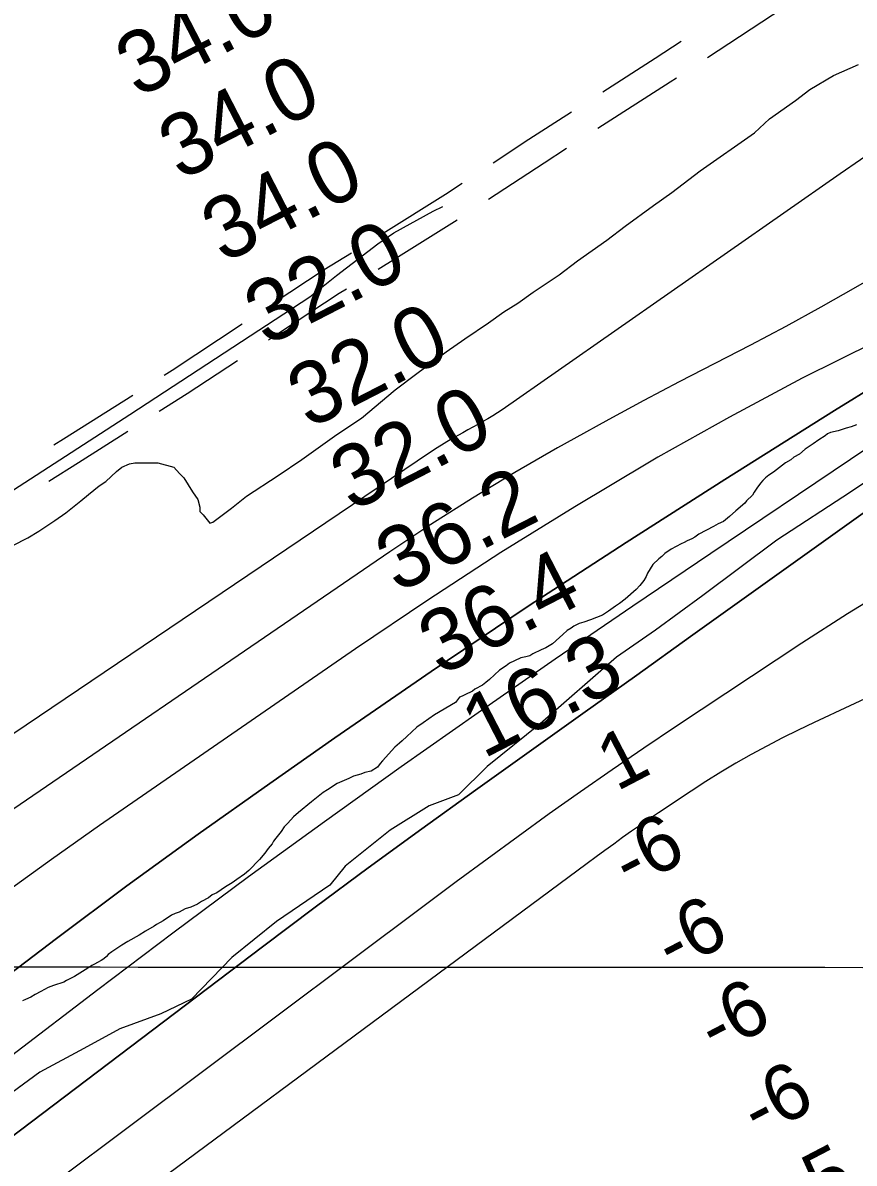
# Model space of a CAD drawing. Extents: x 3219052 to 3256913, y 800770 to 826146.
# Drawn here: x 3253139 to 3254031, y 818061 to 819285 of the extents above; entities that cross this region are included whole.
import ezdxf

# ---------------------------------------------------------------- set-up
doc = ezdxf.new("R2010")
doc.units = 0
for name, color, linetype in [('V-GRID-MAJR', 7, 'Continuous'), ('V-RIVR-EDGE', 7, 'Continuous'), ('V-RIVR-RANG', 7, 'Continuous'), ('V-ROAD-CNTR', 7, 'Continuous'), ('V-SITE-VEGE', 7, 'Continuous'), ('V-TOPO-DPTH', 7, 'Continuous'), ('V-TOPO-MAJR', 7, 'Continuous'), ('V-TOPO-MINR', 7, 'Continuous'), ('V-TOPO-WATR', 7, 'Continuous')]:
    doc.layers.add(name, color=color, linetype=linetype)

msp = doc.modelspace()

# ---------------------------------------------------------------- linework, layer by layer
at = {"layer": 'V-GRID-MAJR'}
msp.add_spline([(3223238.921, 818307.868), (3228474.772, 818299.872), (3233710.625, 818292.637), (3238946.4790000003, 818286.164), (3244182.3340000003, 818280.452), (3249418.1890000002, 818275.502), (3254654.045, 818271.314), (3254654.046, 818271.314)], degree=3, dxfattribs=at)
at = {"layer": 'V-RIVR-EDGE'}
msp.add_lwpolyline([(3254076.4834164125, 818814.4928210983), (3254027.282206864, 818781.1441842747), (3253948.04317404, 818729.6132965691), (3253868.7847942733, 818670.2582313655), (3253817.835205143, 818633.0018051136), (3253776.0342448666, 818603.9816614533), (3253694.1377106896, 818532.4621024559), (3253637.516904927, 818486.9607949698), (3253606.5796333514, 818456.6097509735), (3253575.2528281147, 818444.5161959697), (3253533.45939165, 818418.5387880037), (3253485.114637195, 818379.9718831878), (3253468.5464121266, 818359.5829299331), (3253411.507052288, 818320.6028451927), (3253363.596974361, 818282.0348655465), (3253320.453290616, 818237.369591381), (3253287.378105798, 818221.3682469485), (3253243.4360077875, 818205.39377327), (3253204.697130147, 818184.1902832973), (3253157.6897250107, 818159.0951263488), (3253115.884465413, 818128.3362765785)], dxfattribs=at)
at = {"layer": 'V-ROAD-CNTR'}
for points in [[(3253873.840686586, 819247.5761812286), (3253955.0437414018, 819300.7082580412), (3253957.5234677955, 819302.3222702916)], [(3253761.412890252, 819210.6199626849), (3253817.557655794, 819246.6007915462), (3253845.435429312, 819264.841533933)], [(3253756.2149666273, 819171.6569743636), (3253833.8643442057, 819221.419208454), (3253840.3691289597, 819225.6753626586)], [(3253643.8651588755, 819134.5820067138), (3253682.0764344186, 819159.7765507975), (3253727.735201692, 819189.0373425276)], [(3253638.8485161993, 819095.3400972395), (3253698.427565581, 819134.6234492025), (3253722.5372780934, 819150.074354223)], [(3253526.0128531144, 819059.0284990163), (3253592.908547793, 819100.983845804), (3253610.4707830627, 819112.5634778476)], [(3252443.832075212, 818346.929278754), (3252590.8407811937, 818441.7870890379), (3252941.24708038, 818662.2496481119), (3253254.235454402, 818864.6262433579), (3253447.278068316, 818990.5699914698), (3253475.8180112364, 819013.5769454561), (3253520.187922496, 819047.5458775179), (3253537.4048880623, 819059.5518535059), (3253579.5648037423, 819082.7718070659), (3253589.9977828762, 819087.776797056)], [(3253520.58399317, 819020.433226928), (3253539.5903986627, 819032.1319398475), (3253605.399832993, 819073.4060106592)], [(3253407.9628760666, 818983.8034969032), (3253462.469159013, 819019.8901521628), (3253491.9605307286, 819038.0425109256)], [(3253402.957192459, 818944.54493375), (3253415.948004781, 818953.1110587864), (3253478.616840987, 818994.6018478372), (3253486.519868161, 818999.4662734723)], [(3253291.0049737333, 818906.8591732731), (3253299.4068262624, 818912.1989794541), (3253374.5797959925, 818961.7679395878)], [(3253285.755571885, 818867.9767063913), (3253315.7111737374, 818887.0150205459), (3253369.5636303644, 818922.5252615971)], [(3253172.807895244, 818831.8300120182), (3253183.20187169, 818838.3447987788), (3253257.2461027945, 818885.4036874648)], [(3253167.474230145, 818793.0811145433), (3253199.2141283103, 818812.9752012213), (3253251.9967009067, 818846.5212205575)]]:
    msp.add_lwpolyline(points, dxfattribs=at)
at = {"layer": 'V-SITE-VEGE'}
for p, q in [((3254009.044, 819228.241), (3254035.807, 819239.876)), ((3253983.4420000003, 819213.117), (3254009.044, 819228.2409999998)), ((3253968.313, 819201.484), (3253983.4420000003, 819213.117)), ((3253940.383, 819181.704), (3253968.313, 819201.484)), ((3253924.091, 819166.5800000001), (3253940.383, 819181.704)), ((3253865.901, 819125.862), (3253924.091, 819166.5800000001)), ((3253835.646, 819102.5920000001), (3253865.901, 819125.862)), ((3253815.86, 819088.631), (3253835.646, 819102.5920000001)), ((3253785.603, 819066.529), (3253815.86, 819088.631)), ((3253765.819, 819051.402), (3253785.603, 819066.529)), ((3253734.397, 819029.2980000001), (3253765.819, 819051.402)), ((3253714.615, 819014.174), (3253734.397, 819029.2980000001)), ((3253686.687, 818995.56), (3253714.615, 819014.174)), ((3253670.393, 818983.9230000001), (3253686.687, 818995.56)), ((3253638.97, 818962.984), (3253655.264, 818974.6190000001)), ((3253655.264, 818974.6190000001), (3253670.393, 818983.9230000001)), ((3253613.3680000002, 818945.533), (3253638.97, 818962.984)), ((3253593.5870000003, 818931.574), (3253613.3680000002, 818945.533)), ((3253562.164, 818908.305), (3253593.5870000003, 818931.574)), ((3253538.889, 818890.856), (3253562.164, 818908.305)), ((3253502.813, 818860.605), (3253538.889, 818890.856)), ((3253476.046, 818843.154), (3253502.813, 818860.605)), ((3254033.5160000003, 818853.252), (3254027.779, 818851.368)), ((3253438.805, 818816.394), (3253476.046, 818843.154)), ((3254000.055, 818841.47), (3253993.3540000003, 818837.208)), ((3254002.454, 818843.85), (3254000.055, 818841.47)), ((3254005.8000000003, 818845.265), (3254002.454, 818843.8500000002)), ((3254013.92, 818847.139), (3254005.8000000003, 818845.2649999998)), ((3254022.526, 818849.959), (3254013.92, 818847.139)), ((3254027.779, 818851.368), (3254022.526, 818849.959)), ((3253987.132, 818832.944), (3253978.514, 818827.2550000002)), ((3253993.3540000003, 818837.208), (3253987.132, 818832.944)), ((3253413.205, 818798.943), (3253438.805, 818816.394)), ((3253963.191, 818815.872), (3253957.451, 818812.5590000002)), ((3253966.546, 818818.721), (3253963.191, 818815.872)), ((3253972.286, 818822.035), (3253966.546, 818818.721)), ((3253978.514, 818827.255), (3253972.286, 818822.035)), ((3253228.355, 818792.797), (3253239.944, 818803.269)), ((3253239.944, 818803.269), (3253245.736, 818807.922)), ((3253245.736, 818807.922), (3253253.8540000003, 818811.424)), ((3253253.8540000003, 818811.424), (3253259.656, 818812.595)), ((3253259.656, 818812.595), (3253271.264, 818812.62)), ((3253271.264, 818812.62), (3253284.034, 818812.6469999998)), ((3253284.034, 818812.6469999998), (3253301.4560000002, 818808.039)), ((3253301.4560000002, 818808.039), (3253307.274, 818801.086)), ((3253957.451, 818812.559), (3253944.52, 818802.5969999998)), ((3253221.4, 818788.14), (3253228.355, 818792.7969999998)), ((3253307.274, 818801.086), (3253311.927, 818796.451)), ((3253311.927, 818796.451), (3253321.2460000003, 818781.38)), ((3253379.4560000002, 818776.839), (3253413.205, 818798.943)), ((3253933.024, 818793.582), (3253930.624, 818790.731)), ((3253935.9020000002, 818796.433), (3253933.024, 818793.582)), ((3253939.731, 818799.277), (3253935.9020000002, 818796.433)), ((3253944.52, 818802.5970000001), (3253939.731, 818799.277)), ((3253201.698, 818771.848), (3253209.81, 818778.8300000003)), ((3253209.81, 818778.8300000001), (3253221.4, 818788.14)), ((3253321.2460000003, 818781.38), (3253327.066, 818773.2660000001)), ((3253923.9, 818781.216), (3253921.975, 818777.886)), ((3253926.784, 818785.496), (3253923.9, 818781.216)), ((3253930.624, 818790.731), (3253926.784, 818785.496)), ((3253185.474, 818759.044), (3253201.698, 818771.8479999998)), ((3253327.066, 818773.2660000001), (3253329.403, 818765.145)), ((3253363.16, 818764.041), (3253379.4560000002, 818776.839)), ((3253913.824, 818769.331), (3253904.242, 818761.2639999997)), ((3253915.7430000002, 818771.709), (3253913.824, 818769.331)), ((3253921.975, 818777.886), (3253915.7430000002, 818771.709)), ((3253173.882, 818750.895), (3253185.474, 818759.044)), ((3253329.403, 818765.145), (3253329.413, 818760.503)), ((3253329.413, 818760.503), (3253332.9050000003, 818757.0250000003)), ((3253332.9050000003, 818757.025), (3253339.889, 818747.7540000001)), ((3253343.378, 818748.917), (3253363.16, 818764.041)), ((3253897.532, 818755.0920000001), (3253890.827, 818749.871)), ((3253904.242, 818761.2639999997), (3253897.532, 818755.0920000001)), ((3253156.492, 818739.2500000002), (3253173.882, 818750.895)), ((3253339.889, 818747.7540000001), (3253343.378, 818748.917)), ((3253880.303, 818744.194), (3253864.517, 818736.1539999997)), ((3253885.089, 818747.035), (3253880.303, 818744.194)), ((3253890.827, 818749.871), (3253885.089, 818747.035)), ((3253128.662, 818724.103), (3253144.899, 818732.263)), ((3253144.899, 818732.263), (3253156.492, 818739.2500000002)), ((3253856.857, 818730.9400000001), (3253852.077, 818729.0530000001)), ((3253860.208, 818732.832), (3253856.857, 818730.9399999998)), ((3253864.517, 818736.154), (3253860.208, 818732.8320000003)), ((3253834.855, 818720.0650000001), (3253828.1520000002, 818715.3239999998)), ((3253845.38, 818725.7440000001), (3253834.855, 818720.0650000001)), ((3253848.727, 818727.159), (3253845.38, 818725.7440000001)), ((3253852.077, 818729.0530000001), (3253848.727, 818727.159)), ((3253821.443, 818709.626), (3253815.213, 818703.451)), ((3253824.796, 818711.9980000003), (3253821.443, 818709.6260000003)), ((3253828.1520000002, 818715.324), (3253824.796, 818711.9980000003)), ((3253809.444, 818694.412), (3253807.994, 818690.6)), ((3253815.213, 818703.451), (3253809.444, 818694.412)), ((3253801.27, 818681.087), (3253797.432, 818676.811)), ((3253805.59, 818686.314), (3253801.27, 818681.087)), ((3253807.994, 818690.6), (3253805.59, 818686.314)), ((3253797.432, 818676.811), (3253785.454, 818666.366)), ((3253774.921, 818658.778), (3253767.736, 818653.562)), ((3253779.228, 818661.621), (3253774.921, 818658.778)), ((3253785.454, 818666.366), (3253779.228, 818661.621)), ((3253748.129, 818644.109), (3253740.957, 818641.755)), ((3253761.037, 818649.2980000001), (3253748.129, 818644.109)), ((3253767.736, 818653.562), (3253761.037, 818649.2980000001)), ((3253723.2600000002, 818632.769), (3253718.468, 818628.497)), ((3253727.5670000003, 818635.134), (3253723.2600000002, 818632.7689999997)), ((3253730.44, 818637.508), (3253727.5670000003, 818635.134)), ((3253736.181, 818640.344), (3253730.44, 818637.508)), ((3253740.957, 818641.755), (3253736.181, 818640.3440000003)), ((3253715.113, 818625.171), (3253707.4450000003, 818618.525)), ((3253718.468, 818628.497), (3253715.113, 818625.171)), ((3253686.4, 818607.6460000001), (3253683.049, 818605.7540000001)), ((3253695.485, 818611.9), (3253686.4, 818607.6460000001)), ((3253700.269, 818614.263), (3253695.485, 818611.9)), ((3253707.4450000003, 818618.525), (3253700.269, 818614.263)), ((3253661.537, 818597.74), (3253657.708, 818594.893)), ((3253666.799, 818600.101), (3253661.537, 818597.74)), ((3253673.494, 818603.411), (3253666.799, 818600.101)), ((3253678.749, 818604.34), (3253673.494, 818603.411)), ((3253683.049, 818605.7540000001), (3253678.749, 818604.34)), ((3253650.525, 818590.154), (3253639.982, 818580.18)), ((3253657.708, 818594.893), (3253650.525, 818590.154)), ((3253632.318, 818574.01), (3253624.186, 818569.7540000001)), ((3253636.148, 818576.858), (3253632.318, 818574.01)), ((3253639.982, 818580.18), (3253636.148, 818576.858)), ((3253607.921, 818561.238), (3253603.599, 818555.533)), ((3253610.788, 818562.18), (3253607.921, 818561.238)), ((3253613.657, 818563.6), (3253610.788, 818562.18)), ((3253621.79, 818567.857), (3253613.657, 818563.6)), ((3253624.186, 818569.7540000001), (3253621.79, 818567.857)), ((3253603.599, 818555.533), (3253581.108, 818542.274)), ((3253581.108, 818542.274), (3253568.663, 818533.742)), ((3253561.9590000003, 818529.001), (3253551.414, 818519.027)), ((3253568.663, 818533.742), (3253561.9590000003, 818529.0010000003)), ((3253543.267, 818511.906), (3253538.475, 818507.634)), ((3253546.143, 818514.282), (3253543.267, 818511.906)), ((3253551.414, 818519.027), (3253546.143, 818514.282)), ((3253538.475, 818507.634), (3253525.046, 818492.9010000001)), ((3253519.767, 818486.245), (3253513.065, 818481.981)), ((3253522.646, 818490.0480000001), (3253519.767, 818486.245)), ((3253525.046, 818492.9010000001), (3253522.646, 818490.0480000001)), ((3253489.167, 818473.9770000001), (3253476.736, 818468.785)), ((3253493.951, 818476.34), (3253489.167, 818473.9770000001)), ((3253502.074, 818478.6900000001), (3253493.951, 818476.34)), ((3253506.379, 818480.5800000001), (3253502.074, 818478.6900000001)), ((3253513.065, 818481.981), (3253506.379, 818480.5800000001)), ((3253466.203, 818461.675), (3253461.419, 818458.832)), ((3253476.736, 818468.785), (3253466.203, 818461.675)), ((3253448.965, 818448.8690000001), (3253435.074, 818437.48)), ((3253461.419, 818458.832), (3253448.965, 818448.8690000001)), ((3253435.074, 818437.48), (3253429.802, 818432.732)), ((3253423.568, 818426.078), (3253419.73, 818422.279)), ((3253429.802, 818432.732), (3253423.568, 818426.078)), ((3253416.367, 818417.045), (3253410.608, 818409.914)), ((3253419.73, 818422.279), (3253416.367, 818417.045)), ((3253406.762, 818403.7270000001), (3253402.4450000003, 818398.975)), ((3253408.208, 818406.584), (3253406.762, 818403.7270000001)), ((3253410.608, 818409.914), (3253408.208, 818406.584)), ((3253399.08, 818393.741), (3253393.323, 818387.087)), ((3253402.4450000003, 818398.975), (3253399.08, 818393.741)), ((3253381.815, 818375.208), (3253377.025, 818371.4129999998)), ((3253393.323, 818387.087), (3253381.815, 818375.208)), ((3253368.886, 818365.724), (3253364.096, 818361.929)), ((3253377.025, 818371.4130000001), (3253368.886, 818365.724)), ((3253347.345, 818351.507), (3253342.563, 818349.1410000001)), ((3253356.92, 818357.665), (3253347.345, 818351.507)), ((3253364.096, 818361.929), (3253356.92, 818357.665)), ((3253326.769, 818339.192), (3253319.595, 818335.885)), ((3253331.076, 818342.035), (3253326.769, 818339.192)), ((3253338.7290000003, 818345.819), (3253331.076, 818342.0349999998)), ((3253342.563, 818349.1410000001), (3253338.7290000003, 818345.819)), ((3253299.035, 818327.389), (3253289.94, 818321.2270000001)), ((3253302.863, 818329.282), (3253299.035, 818327.389)), ((3253307.164, 818330.693), (3253302.863, 818329.282)), ((3253313.381, 818334.0040000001), (3253307.164, 818330.693)), ((3253319.595, 818335.885), (3253313.381, 818334.0040000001)), ((3253280.37, 818315.546), (3253270.801, 818310.34)), ((3253282.764, 818317.442), (3253280.37, 818315.546)), ((3253286.589, 818319.335), (3253282.764, 818317.442)), ((3253289.94, 818321.2270000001), (3253286.589, 818319.335)), ((3253264.1, 818306.076), (3253252.1380000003, 818298.9709999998)), ((3253270.801, 818310.34), (3253264.1, 818306.076)), ((3253245.4390000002, 818295.185), (3253234.906, 818288.076)), ((3253252.1380000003, 818298.971), (3253245.4390000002, 818295.185)), ((3253223.409, 818278.584), (3253219.583, 818276.693)), ((3253226.282, 818280.48), (3253223.409, 818278.584)), ((3253229.1550000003, 818282.854), (3253226.282, 818280.48)), ((3253231.076, 818285.2270000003), (3253229.1550000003, 818282.854)), ((3253234.906, 818288.076), (3253231.076, 818285.2269999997)), ((3253209.056, 818270.5370000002), (3253194.698, 818261.536)), ((3253213.363, 818273.382), (3253209.056, 818270.5370000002)), ((3253216.235, 818274.799), (3253213.363, 818273.382)), ((3253219.583, 818276.693), (3253216.235, 818274.7989999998)), ((3253183.217, 818255.386), (3253172.225, 818252.095)), ((3253186.086, 818257.28), (3253183.217, 818255.386)), ((3253194.698, 818261.536), (3253186.086, 818257.28)), ((3253152.613, 818242.164), (3253147.829, 818239.321)), ((3253158.833, 818245.476), (3253152.613, 818242.1640000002)), ((3253166.487, 818249.735), (3253158.833, 818245.476)), ((3253172.225, 818252.095), (3253166.487, 818249.735)), ((3253142.091, 818236.962), (3253139.219, 818235.545)), ((3253147.829, 818239.321), (3253142.091, 818236.962))]:
    msp.add_line(p, q, dxfattribs=at)
at = {"layer": 'V-TOPO-DPTH'}
for points in [[(3253112.8111171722, 818078.831931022), (3253396.33147888, 818293.4140090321), (3253453.041817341, 818335.9636388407), (3253509.9861060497, 818378.1950426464), (3253567.2813201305, 818419.9491074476), (3253624.810484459, 818461.3849462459), (3253682.510630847, 818502.5883878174), (3253740.2047652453, 818543.8002438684), (3253797.8898816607, 818585.0247216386), (3253855.5689860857, 818626.2576138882), (3254328.46, 818964.39), (3254647.894325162, 819174.2749427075), (3254654.706416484, 819179.0104332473)], [(3254654.706416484, 819179.0104332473), (3254647.894325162, 819174.2749427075), (3254328.46, 818964.39), (3253855.5689860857, 818626.2576138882), (3253797.8898816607, 818585.0247216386), (3253740.2047652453, 818543.8002438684), (3253682.510630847, 818502.5883878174), (3253624.810484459, 818461.3849462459), (3253567.2813201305, 818419.9491074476), (3253509.9861060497, 818378.1950426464), (3253453.041817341, 818335.9636388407), (3253396.33147888, 818293.4140090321), (3253112.8111171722, 818078.831931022)], [(3253100.5694691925, 818245.3599412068), (3253175.523868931, 818302.5079520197), (3253251.024789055, 818358.9131109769), (3253327.345489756, 818414.2039921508), (3253404.2127108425, 818468.7520214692), (3253474.1888931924, 818517.6416199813), (3253577.5170132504, 818588.7220746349), (3253681.5160786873, 818658.7909120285), (3253786.521562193, 818727.3423235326), (3253892.197991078, 818794.8821177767), (3254009.9752730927, 818868.9568894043), (3254057.613299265, 818898.0942645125)], [(3254064.844362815, 818569.8807367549), (3253988.040539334, 818534.0566794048), (3253970.99607151, 818525.8809685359), (3253954.075587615, 818517.4626670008), (3253937.3410796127, 818508.6804794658), (3253920.7305555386, 818499.6557012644), (3253904.325690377, 818490.26379249), (3253888.070737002, 818480.6255285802), (3253872.040651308, 818470.6177319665), (3253856.1604774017, 818460.3635802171), (3253821.140652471, 818437.1782601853), (3253811.421424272, 818430.6570977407), (3253801.7568625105, 818424.0569364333), (3253792.174300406, 818417.3382768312), (3253782.646404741, 818410.5406183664), (3253773.171590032, 818403.6671980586), (3253763.7128638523, 818396.7717891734), (3253754.278270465, 818389.8433974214), (3253744.859765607, 818382.8930170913), (3253074.66, 817886.51)], [(3254064.844362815, 818569.8807367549), (3253988.040539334, 818534.0566794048), (3253970.99607151, 818525.8809685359), (3253954.075587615, 818517.4626670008), (3253937.3410796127, 818508.6804794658), (3253920.7305555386, 818499.6557012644), (3253904.325690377, 818490.26379249), (3253888.070737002, 818480.6255285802), (3253872.040651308, 818470.6177319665), (3253856.1604774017, 818460.3635802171), (3253821.140652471, 818437.1782601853), (3253811.421424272, 818430.6570977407), (3253801.7568625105, 818424.0569364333), (3253792.174300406, 818417.3382768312), (3253782.646404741, 818410.5406183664), (3253773.171590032, 818403.6671980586), (3253763.7128638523, 818396.7717891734), (3253754.278270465, 818389.8433974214), (3253744.859765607, 818382.8930170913), (3253074.66, 817886.51)]]:
    msp.add_lwpolyline(points, dxfattribs=at)
at = {"layer": 'V-TOPO-MAJR'}
msp.add_lwpolyline([(3254654.966919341, 819537.2195294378), (3254643.251252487, 819529.9574787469), (3254369.074262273, 819357.1168218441), (3254279.857864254, 819299.9898763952), (3254191.1934900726, 819242.0313425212), (3254103.3571516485, 819182.8254260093), (3254016.0728370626, 819122.7879210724), (3253653.609714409, 818869.6795458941), (3253648.533500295, 818866.2605519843), (3253643.385113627, 818862.9583628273), (3253638.1284681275, 818859.8313807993), (3253632.799650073, 818856.8212035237), (3253627.421839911, 818853.8892715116), (3253622.051068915, 818850.9445552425), (3253616.690856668, 818847.9806625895), (3253611.3376835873, 818845.0039856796), (3253606.6384437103, 818842.3799287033), (3253598.9995452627, 818837.9863591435), (3253591.4386839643, 818833.4659442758), (3253583.99487839, 818828.755261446), (3253576.629109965, 818823.9177333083), (3252848.91, 818332.66)], dxfattribs=at)
at = {"layer": 'V-TOPO-MINR'}
for points in [[(3254494.864226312, 819306.8829757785), (3254434.364103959, 819262.6126294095), (3254374.113466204, 819217.9982765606), (3254313.315162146, 819174.2417920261), (3254251.539978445, 819131.9688398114), (3254188.2994752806, 819091.9211860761), (3254124.0820924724, 819053.357064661), (3254032.5946069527, 819000.6099299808), (3253995.257042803, 818979.4928989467), (3253957.694423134, 818958.7923676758), (3253919.794220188, 818938.7165860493), (3253881.6689617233, 818919.0573041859), (3253843.505781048, 818899.4647138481), (3253805.517167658, 818879.5444093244), (3253767.7904051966, 818859.1325335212), (3253730.238210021, 818838.3929435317), (3253712.7860128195, 818828.6059135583), (3253667.007752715, 818802.1319017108), (3253621.7207727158, 818774.865806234), (3253577.1707128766, 818746.4115853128), (3253533.111933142, 818717.1652807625), (3253036.6685981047, 818378.0802873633)], [(3254654.7385132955, 819223.1457256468), (3254621.0613147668, 819196.8823859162), (3254575.15117284, 819164.5922725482), (3254528.1412340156, 819133.7865777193), (3254360.0843012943, 819029.5012620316), (3254337.1994299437, 819015.4393182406), (3254314.2335388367, 819001.5123115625), (3254291.146118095, 818987.7877105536), (3254267.9776775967, 818974.1980466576), (3254244.8905915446, 818960.482553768), (3254221.9928380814, 818946.4646060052), (3254199.3790835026, 818931.9929759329), (3254176.9546615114, 818917.2188909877), (3253877.3121375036, 818715.4901843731), (3253793.8022522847, 818658.859464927), (3253710.549342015, 818601.8561312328), (3253627.6818941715, 818544.2938761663), (3253545.071421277, 818486.3590068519), (3253462.997064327, 818427.6777536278), (3253381.3803869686, 818368.3741652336), (3253300.450228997, 818308.1370740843), (3253219.977750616, 818247.2776477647), (3253127.266020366, 818176.3213001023)], [(3254054.1190881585, 818942.539374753), (3253975.1606464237, 818903.3427508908), (3253897.436810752, 818861.7516916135), (3253820.536045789, 818818.5643420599), (3253811.5644964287, 818813.3439634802), (3253731.3800102, 818765.4279119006), (3253651.9724350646, 818716.2884565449), (3253573.7302265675, 818665.313895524), (3253496.2649291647, 818613.1159307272), (3253221.7314270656, 818423.444389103), (3253170.007384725, 818387.0187476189), (3253118.7320138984, 818349.9835210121)], [(3254057.613299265, 818898.0942645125), (3254009.9752730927, 818868.9568894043), (3253892.197991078, 818794.8821177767), (3253786.521562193, 818727.3423235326), (3253681.5160786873, 818658.7909120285), (3253577.5170132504, 818588.7220746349), (3253474.1888931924, 818517.6416199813), (3253404.2127108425, 818468.7520214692), (3253327.345489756, 818414.2039921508), (3253251.024789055, 818358.9131109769), (3253175.523868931, 818302.5079520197), (3253100.5694691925, 818245.3599412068)], [(3254073.7162037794, 818680.9163394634), (3254023.961087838, 818650.4757948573), (3253974.812515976, 818619.0088315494), (3253839.5646011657, 818529.4638671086), (3253805.3761710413, 818506.5461657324), (3253771.3658823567, 818483.3702298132), (3253737.622805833, 818459.8069420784), (3253704.0578707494, 818435.9854198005), (3253670.69848305, 818411.8721224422), (3253637.434955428, 818387.6281149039), (3253604.3152179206, 818363.1880420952), (3253571.2913404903, 818338.6172591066), (3253095.373409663, 817982.3310304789)], [(3254064.844362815, 818569.8807367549), (3253988.040539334, 818534.0566794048), (3253970.99607151, 818525.8809685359), (3253954.075587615, 818517.4626670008), (3253937.3410796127, 818508.6804794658), (3253920.7305555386, 818499.6557012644), (3253904.325690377, 818490.26379249), (3253888.070737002, 818480.6255285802), (3253872.040651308, 818470.6177319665), (3253856.1604774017, 818460.3635802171), (3253821.140652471, 818437.1782601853), (3253811.421424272, 818430.6570977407), (3253801.7568625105, 818424.0569364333), (3253792.174300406, 818417.3382768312), (3253782.646404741, 818410.5406183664), (3253773.171590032, 818403.6671980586), (3253763.7128638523, 818396.7717891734), (3253754.278270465, 818389.8433974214), (3253744.859765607, 818382.8930170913), (3253074.66, 817886.51)]]:
    msp.add_lwpolyline(points, dxfattribs=at)
at = {"layer": 'V-TOPO-WATR'}
msp.add_lwpolyline([(3254654.706416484, 819179.0104332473), (3254647.894325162, 819174.2749427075), (3254328.46, 818964.39), (3253855.5689860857, 818626.2576138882), (3253797.8898816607, 818585.0247216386), (3253740.2047652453, 818543.8002438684), (3253682.510630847, 818502.5883878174), (3253624.810484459, 818461.3849462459), (3253567.2813201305, 818419.9491074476), (3253509.9861060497, 818378.1950426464), (3253453.041817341, 818335.9636388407), (3253396.33147888, 818293.4140090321), (3253112.8111171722, 818078.831931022)], dxfattribs=at)

# ---------------------------------------------------------------- texts
at = {"layer": 'V-RIVR-RANG'}
for s, height, rotation, p in [('34.0', 67, 27.258325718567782, (3253262.5646110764, 819203.5248967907)), ('34.0', 67, 27.258325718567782, (3253308.5866110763, 819114.7448967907)), ('34.0', 67, 27.258325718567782, (3253354.6096110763, 819025.9648967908)), ('32.0', 67, 27.258325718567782, (3253400.6316110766, 818937.1838967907)), ('32.0', 67, 27.258325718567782, (3253446.654611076, 818848.4038967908)), ('32.0', 67, 27.258325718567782, (3253492.6766110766, 818759.6238967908)), ('36.2', 67, 27.258325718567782, (3253541.2789677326, 818672.1728270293)), ('36.4', 67, 27.258325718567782, (3253587.3009677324, 818583.3918270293)), ('16.3', 67, 27.258325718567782, (3253633.3239677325, 818494.6118270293)), ('1', 60.000000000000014, 27.55499999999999, (3253776.2795352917, 818459.6646156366)), ('-6', 60.000000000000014, 27.55499999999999, (3253790.2604617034, 818354.165454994)), ('-6', 60.000000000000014, 27.55499999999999, (3253836.2824617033, 818265.384454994)), ('-6', 60.000000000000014, 27.55499999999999, (3253882.3054617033, 818176.604454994)), ('-6', 60.000000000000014, 27.55499999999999, (3253928.3274617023, 818087.8244549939)), ('-5', 60.000000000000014, 27.55499999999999, (3253973.0939097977, 817998.3888016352))]:
    msp.add_text(s, height=height, rotation=rotation, dxfattribs=at).set_placement(p)

doc.saveas('drawing.dxf')
